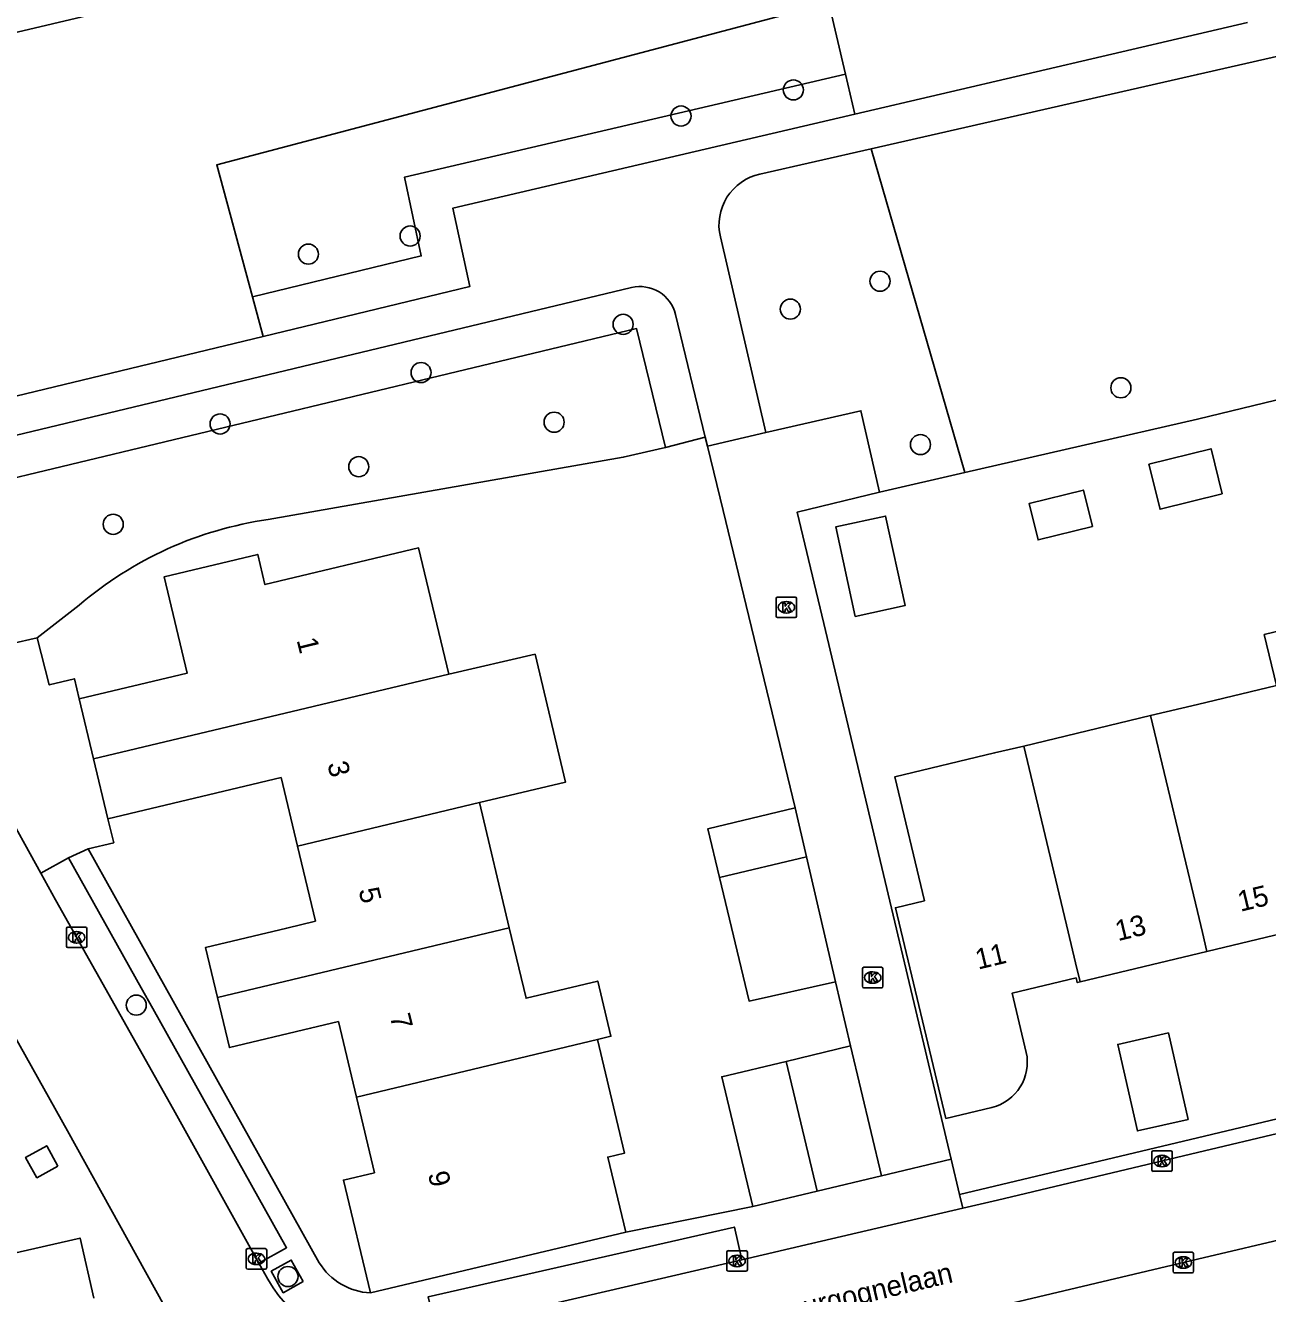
# Model space of a CAD drawing. Extents: x 158461 to 159795, y 387220 to 388672.
# Drawn here: x 159442.9 to 159503.4, y 388255.9 to 388317.7 of the extents above; entities that cross this region are included whole.
import ezdxf

# ---------------------------------------------------------------- set-up
doc = ezdxf.new("R2010")
doc.units = 0
for name, color, linetype in [('IMGEO_Boom', 7, 'Continuous'), ('IMGEO_Groenvoorziening', 7, 'Continuous'), ('IMGEO_Kolk', 7, 'Continuous'), ('IMGEO_Meer_plas_ven_vijver', 7, 'Continuous'), ('IMGEO_Muur', 7, 'Continuous'), ('IMGEO_Openbare_ruimte_label', 7, 'Continuous'), ('IMGEO_Pand', 7, 'Continuous'), ('IMGEO_Pand_nummerreeks', 7, 'Continuous'), ('IMGEO_Rijbaan_lokaal_open', 7, 'Continuous'), ('IMGEO_Voetpad_open', 7, 'Continuous')]:
    doc.layers.add(name, color=color, linetype=linetype)

msp = doc.modelspace()

# ---------------------------------------------------------------- linework, layer by layer
at = {"layer": 'IMGEO_Boom'}
for centre in [(159480.326, 388314.545), (159474.855, 388313.276), (159461.663, 388307.434), (159456.708, 388306.551), (159484.546, 388305.233), (159480.18, 388303.875), (159472.036, 388303.133), (159462.195, 388300.785), (159496.275, 388300.046), (159468.674, 388298.37), (159452.407, 388298.284), (159486.515, 388297.279), (159459.161, 388296.203), (159447.205, 388293.398), (159448.327, 388269.99), (159455.714, 388256.777)]:
    msp.add_circle(centre, 0.489, dxfattribs=at)
at = {"layer": 'IMGEO_Groenvoorziening'}
for points in [[(159488.669, 388295.914), (159500, 388298.516), (159529, 388305.54), (159525.544, 388321.096)], [(159453.986, 388304.479), (159452.25, 388310.894), (159482.054, 388318.769), (159482.866, 388315.314)], [(159453.986, 388304.479), (159462.204, 388306.461), (159461.384, 388310.298), (159482.866, 388315.314)], [(159482.866, 388315.314), (159483.324, 388313.367)], [(159484.112, 388311.683), (159488.669, 388295.914)], [(159454.509, 388302.548), (159453.986, 388304.479)], [(159442.214, 388287.576), (159440.507, 388295.202), (159472.691, 388302.925), (159474.098, 388297.135)], [(159476.035, 388297.633), (159474.098, 388297.135)], [(159474.098, 388297.135), (159472.042, 388296.66), (159454.75, 388293.631)], [(159488.669, 388295.914), (159484.514, 388294.96)], [(159445.542, 388289.458), (159443.503, 388287.872)]]:
    msp.add_lwpolyline(points, dxfattribs=at)
msp.add_arc((159457.332, 388275.689), 18.127, 98.18811, 130.57128, dxfattribs=at)
at = {"layer": 'IMGEO_Kolk'}
for p, q in [((159479.485, 388288.933), (159479.485, 388289.785)), ((159479.56, 388289.859), (159480.412, 388289.859)), ((159479.973, 388289.639), (159479.998, 388289.639)), ((159480.486, 388289.785), (159480.486, 388288.933)), ((159479.996, 388289.079), (159479.971, 388289.079)), ((159480.412, 388288.859), (159479.56, 388288.859)), ((159444.922, 388272.864), (159444.922, 388273.716)), ((159444.997, 388273.79), (159445.849, 388273.79)), ((159445.41, 388273.57), (159445.435, 388273.57)), ((159445.923, 388273.716), (159445.923, 388272.864)), ((159445.433, 388273.01), (159445.408, 388273.01)), ((159445.849, 388272.79), (159444.997, 388272.79)), ((159483.689, 388270.907), (159483.689, 388271.759)), ((159483.764, 388271.833), (159484.616, 388271.833)), ((159484.69, 388271.759), (159484.69, 388270.907)), ((159484.2, 388271.053), (159484.175, 388271.053)), ((159484.177, 388271.613), (159484.202, 388271.613)), ((159484.616, 388270.833), (159483.764, 388270.833)), ((159497.777, 388261.973), (159497.777, 388262.825)), ((159497.852, 388262.899), (159498.704, 388262.899)), ((159498.265, 388262.679), (159498.29, 388262.679)), ((159498.778, 388262.825), (159498.778, 388261.973)), ((159498.704, 388261.899), (159497.852, 388261.899)), ((159498.288, 388262.119), (159498.263, 388262.119)), ((159453.678, 388257.211), (159453.678, 388258.063)), ((159453.753, 388258.137), (159454.605, 388258.137)), ((159454.679, 388258.063), (159454.679, 388257.211)), ((159454.166, 388257.917), (159454.191, 388257.917)), ((159477.085, 388257.11), (159477.085, 388257.962)), ((159477.16, 388258.036), (159478.012, 388258.036)), ((159477.573, 388257.816), (159477.598, 388257.816)), ((159478.086, 388257.962), (159478.086, 388257.11)), ((159498.816, 388257.033), (159498.816, 388257.885)), ((159498.891, 388257.959), (159499.743, 388257.959)), ((159499.304, 388257.739), (159499.329, 388257.739)), ((159499.817, 388257.885), (159499.817, 388257.033)), ((159454.605, 388257.137), (159453.753, 388257.137)), ((159454.189, 388257.357), (159454.164, 388257.357)), ((159478.012, 388257.036), (159477.16, 388257.036)), ((159477.596, 388257.256), (159477.571, 388257.256)), ((159499.743, 388256.959), (159498.891, 388256.959)), ((159499.327, 388257.179), (159499.302, 388257.179))]:
    msp.add_line(p, q, dxfattribs=at)
for points in [[(159479.485, 388288.933), (159479.485, 388289.785)], [(159479.56, 388289.859), (159480.412, 388289.859)], [(159479.806, 388289.559), (159479.929, 388289.559), (159479.929, 388289.408), (159480.059, 388289.559), (159480.223, 388289.559), (159480.077, 388289.408), (159480.23, 388289.159), (159480.078, 388289.159), (159479.993, 388289.323), (159479.929, 388289.256), (159479.929, 388289.159), (159479.806, 388289.159), (159479.806, 388289.559)], [(159480.486, 388289.785), (159480.486, 388288.933)], [(159480.412, 388288.859), (159479.56, 388288.859)], [(159444.922, 388272.864), (159444.922, 388273.716)], [(159444.997, 388273.79), (159445.849, 388273.79)], [(159445.923, 388273.716), (159445.923, 388272.864)], [(159445.243, 388273.49), (159445.366, 388273.49), (159445.366, 388273.339), (159445.496, 388273.49), (159445.66, 388273.49), (159445.514, 388273.339), (159445.667, 388273.09), (159445.515, 388273.09), (159445.43, 388273.254), (159445.366, 388273.187), (159445.366, 388273.09), (159445.243, 388273.09), (159445.243, 388273.49)], [(159445.849, 388272.79), (159444.997, 388272.79)], [(159483.689, 388270.907), (159483.689, 388271.759)], [(159483.764, 388271.833), (159484.616, 388271.833)], [(159484.69, 388271.759), (159484.69, 388270.907)], [(159484.01, 388271.533), (159484.133, 388271.533), (159484.133, 388271.382), (159484.263, 388271.533), (159484.427, 388271.533), (159484.281, 388271.382), (159484.434, 388271.133), (159484.282, 388271.133), (159484.197, 388271.297), (159484.133, 388271.23), (159484.133, 388271.133), (159484.01, 388271.133), (159484.01, 388271.533)], [(159484.616, 388270.833), (159483.764, 388270.833)], [(159497.777, 388261.973), (159497.777, 388262.825)], [(159497.852, 388262.899), (159498.704, 388262.899)], [(159498.098, 388262.599), (159498.221, 388262.599), (159498.221, 388262.448), (159498.351, 388262.599), (159498.515, 388262.599), (159498.369, 388262.448), (159498.522, 388262.199), (159498.37, 388262.199), (159498.285, 388262.363), (159498.221, 388262.296), (159498.221, 388262.199), (159498.098, 388262.199), (159498.098, 388262.599)], [(159498.778, 388262.825), (159498.778, 388261.973)], [(159498.704, 388261.899), (159497.852, 388261.899)], [(159453.678, 388257.211), (159453.678, 388258.063)], [(159453.753, 388258.137), (159454.605, 388258.137)], [(159454.679, 388258.063), (159454.679, 388257.211)], [(159453.999, 388257.837), (159454.122, 388257.837), (159454.122, 388257.686), (159454.252, 388257.837), (159454.416, 388257.837), (159454.27, 388257.686), (159454.423, 388257.437), (159454.271, 388257.437), (159454.186, 388257.601), (159454.122, 388257.534), (159454.122, 388257.437), (159453.999, 388257.437), (159453.999, 388257.837)], [(159477.085, 388257.11), (159477.085, 388257.962)], [(159477.16, 388258.036), (159478.012, 388258.036)], [(159477.406, 388257.736), (159477.529, 388257.736), (159477.529, 388257.585), (159477.659, 388257.736), (159477.823, 388257.736), (159477.677, 388257.585), (159477.83, 388257.336), (159477.678, 388257.336), (159477.593, 388257.5), (159477.529, 388257.433), (159477.529, 388257.336), (159477.406, 388257.336), (159477.406, 388257.736)], [(159478.086, 388257.962), (159478.086, 388257.11)], [(159498.816, 388257.033), (159498.816, 388257.885)], [(159498.891, 388257.959), (159499.743, 388257.959)], [(159499.137, 388257.659), (159499.26, 388257.659), (159499.26, 388257.508), (159499.39, 388257.659), (159499.554, 388257.659), (159499.408, 388257.508), (159499.561, 388257.259), (159499.409, 388257.259), (159499.324, 388257.423), (159499.26, 388257.356), (159499.26, 388257.259), (159499.137, 388257.259), (159499.137, 388257.659)], [(159499.817, 388257.885), (159499.817, 388257.033)], [(159454.605, 388257.137), (159453.753, 388257.137)], [(159478.012, 388257.036), (159477.16, 388257.036)], [(159499.743, 388256.959), (159498.891, 388256.959)]]:
    msp.add_lwpolyline(points, dxfattribs=at)
for centre, start, end in [((159479.562, 388289.783), 91.55205, 178.44795), ((159479.562, 388289.783), 91.55205, 178.44795), ((159480.41, 388289.783), 1.55205, 88.44795), ((159480.41, 388289.783), 1.55205, 88.44795), ((159479.562, 388288.935), 181.55205, 268.44795), ((159479.562, 388288.935), 181.55205, 268.44795), ((159480.41, 388288.935), 271.55205, 358.44795), ((159480.41, 388288.935), 271.55205, 358.44795), ((159444.999, 388273.714), 91.55205, 178.44795), ((159444.999, 388273.714), 91.55205, 178.44795), ((159445.847, 388273.714), 1.55205, 88.44795), ((159445.847, 388273.714), 1.55205, 88.44795), ((159444.999, 388272.866), 181.55205, 268.44795), ((159444.999, 388272.866), 181.55205, 268.44795), ((159445.847, 388272.866), 271.55205, 358.44795), ((159445.847, 388272.866), 271.55205, 358.44795), ((159483.766, 388271.757), 91.55205, 178.44795), ((159483.766, 388271.757), 91.55205, 178.44795), ((159484.614, 388271.757), 1.55205, 88.44795), ((159484.614, 388271.757), 1.55205, 88.44795), ((159483.766, 388270.909), 181.55205, 268.44795), ((159483.766, 388270.909), 181.55205, 268.44795), ((159484.614, 388270.909), 271.55205, 358.44795), ((159484.614, 388270.909), 271.55205, 358.44795), ((159497.854, 388262.823), 91.55205, 178.44795), ((159497.854, 388262.823), 91.55205, 178.44795), ((159498.702, 388262.823), 1.55205, 88.44795), ((159498.702, 388262.823), 1.55205, 88.44795), ((159497.854, 388261.975), 181.55205, 268.44795), ((159497.854, 388261.975), 181.55205, 268.44795), ((159498.702, 388261.975), 271.55205, 358.44795), ((159498.702, 388261.975), 271.55205, 358.44795), ((159453.755, 388258.061), 91.55205, 178.44795), ((159453.755, 388258.061), 91.55205, 178.44795), ((159454.603, 388258.061), 1.55205, 88.44795), ((159454.603, 388258.061), 1.55205, 88.44795), ((159477.162, 388257.96), 91.55205, 178.44795), ((159477.162, 388257.96), 91.55205, 178.44795), ((159478.01, 388257.96), 1.55205, 88.44795), ((159478.01, 388257.96), 1.55205, 88.44795), ((159498.893, 388257.883), 91.55205, 178.44795), ((159498.893, 388257.883), 91.55205, 178.44795), ((159499.741, 388257.883), 1.55205, 88.44795), ((159499.741, 388257.883), 1.55205, 88.44795), ((159453.755, 388257.213), 181.55205, 268.44795), ((159453.755, 388257.213), 181.55205, 268.44795), ((159454.603, 388257.213), 271.55205, 358.44795), ((159454.603, 388257.213), 271.55205, 358.44795), ((159477.162, 388257.112), 181.55205, 268.44795), ((159477.162, 388257.112), 181.55205, 268.44795), ((159478.01, 388257.112), 271.55205, 358.44795), ((159478.01, 388257.112), 271.55205, 358.44795), ((159498.893, 388257.035), 181.55205, 268.44795), ((159498.893, 388257.035), 181.55205, 268.44795), ((159499.741, 388257.035), 271.55205, 358.44795), ((159499.741, 388257.035), 271.55205, 358.44795)]:
    msp.add_arc(centre, 0.0765, start, end, dxfattribs=at)
for centre, major_axis, ratio, start_param, end_param in [((159479.972, 388289.359), (-0.387, 0.002), 0.722429, 4.712389, 7.853982), ((159479.997, 388289.359), (-0.39, 0.002), 0.717154, 1.570796, 4.712389), ((159445.409, 388273.29), (-0.387, 0.002), 0.722429, 4.712389, 7.853982), ((159445.434, 388273.29), (-0.39, 0.002), 0.717154, 1.570796, 4.712389), ((159484.176, 388271.333), (-0.387, 0.002), 0.722429, 4.712389, 7.853982), ((159484.201, 388271.333), (-0.39, 0.002), 0.717154, 1.570796, 4.712389), ((159498.264, 388262.399), (-0.387, 0.002), 0.722429, 4.712389, 7.853982), ((159498.289, 388262.399), (-0.39, 0.002), 0.717154, 1.570796, 4.712389), ((159454.165, 388257.637), (-0.387, 0.002), 0.722429, 4.712389, 7.853982), ((159454.19, 388257.637), (-0.39, 0.002), 0.717154, 1.570796, 4.712389), ((159477.572, 388257.536), (-0.387, 0.002), 0.722429, 4.712389, 7.853982), ((159477.597, 388257.536), (-0.39, 0.002), 0.717154, 1.570796, 4.712389), ((159499.303, 388257.459), (-0.387, 0.002), 0.722429, 4.712389, 7.853982), ((159499.328, 388257.459), (-0.39, 0.002), 0.717154, 1.570796, 4.712389)]:
    msp.add_ellipse(centre, major_axis=major_axis, ratio=ratio, start_param=start_param, end_param=end_param, dxfattribs=at)
at = {"layer": 'IMGEO_Meer_plas_ven_vijver'}
msp.add_lwpolyline([(159538.213, 388340.948), (159527.112, 388337.467), (159492.42, 388329.243), (159474.651, 388324.938), (159395.688, 388306.347), (159390.382, 388305.091)], dxfattribs=at)
at = {"layer": 'IMGEO_Muur'}
for points in [[(159482.383, 388271.121), (159483.106, 388268.002)], [(159472.161, 388258.943), (159478.345, 388260.182)]]:
    msp.add_lwpolyline(points, dxfattribs=at)
at = {"layer": 'IMGEO_Pand'}
for points in [[(159501.215, 388294.88), (159498.188, 388294.13), (159497.643, 388296.324), (159500.67, 388297.075), (159501.215, 388294.88)], [(159494.892, 388293.296), (159492.245, 388292.64), (159491.807, 388294.407), (159494.454, 388295.064), (159494.892, 388293.296)], [(159483.341, 388288.909), (159482.389, 388293.269), (159484.818, 388293.799), (159485.77, 388289.439), (159483.341, 388288.909)], [(159463.544, 388286.108), (159462.077, 388292.251), (159454.59, 388290.464), (159454.239, 388291.934), (159449.693, 388290.849), (159450.813, 388286.156), (159445.547, 388284.899)], [(159509.332, 388289.488), (159503.254, 388288.028), (159503.848, 388285.554)], [(159465.038, 388279.85), (159469.232, 388280.851), (159467.745, 388287.076), (159463.544, 388286.108)], [(159446.244, 388281.978), (159463.544, 388286.108)], [(159503.848, 388285.554), (159500, 388284.632), (159497.716, 388284.085)], [(159445.547, 388284.899), (159446.244, 388281.978)], [(159497.716, 388284.085), (159491.542, 388282.605)], [(159497.716, 388284.085), (159500, 388274.555), (159500.245, 388273.534), (159500.469, 388272.6)], [(159491.542, 388282.605), (159490.125, 388282.265), (159485.262, 388281.099), (159486.706, 388275.07), (159485.297, 388274.733), (159487.757, 388264.474), (159489.992, 388265.008)], [(159494.296, 388271.119), (159494.072, 388272.053), (159493.71, 388273.564), (159491.542, 388282.605)], [(159446.244, 388281.978), (159446.942, 388279.057)], [(159446.942, 388279.057), (159455.382, 388281.072), (159456.179, 388277.733)], [(159465.038, 388279.85), (159456.179, 388277.733)], [(159466.493, 388273.755), (159465.038, 388279.85)], [(159476.733, 388276.2), (159476.165, 388278.581), (159480.418, 388279.596)], [(159480.418, 388279.596), (159480.971, 388277.211)], [(159456.179, 388277.733), (159457.052, 388274.078), (159455.651, 388273.743), (159451.703, 388272.796), (159452.284, 388270.363)], [(159480.971, 388277.211), (159476.733, 388276.2)], [(159480.971, 388277.211), (159482.383, 388271.121)], [(159482.383, 388271.121), (159478.169, 388270.185), (159476.733, 388276.2)], [(159452.284, 388270.363), (159466.493, 388273.755)], [(159470.784, 388268.317), (159471.44, 388268.474), (159470.799, 388271.16), (159467.311, 388270.328), (159466.493, 388273.755)], [(159500.469, 388272.6), (159506.606, 388274.072)], [(159494.296, 388271.119), (159500.469, 388272.6)], [(159491.667, 388267.692), (159490.98, 388270.569), (159494.092, 388271.313), (159494.147, 388271.084), (159494.296, 388271.119)], [(159452.284, 388270.363), (159452.866, 388267.922), (159456.815, 388268.864), (159458.167, 388269.187), (159459.045, 388265.508)], [(159499.546, 388264.426), (159497.077, 388263.866), (159496.123, 388268.074), (159498.592, 388268.634), (159499.546, 388264.426)], [(159470.784, 388268.317), (159459.045, 388265.508)], [(159472.161, 388258.943), (159471.29, 388262.592), (159472.103, 388262.786), (159470.784, 388268.317)], [(159479.97, 388267.253), (159483.106, 388268.002)], [(159483.106, 388268.002), (159484.616, 388261.679)], [(159478.345, 388260.182), (159476.836, 388266.505), (159479.97, 388267.253)], [(159481.478, 388260.93), (159479.97, 388267.253)], [(159459.045, 388265.508), (159459.923, 388261.831), (159458.417, 388261.471), (159459.73, 388255.976)], [(159484.616, 388261.679), (159481.478, 388260.93)], [(159481.478, 388260.93), (159478.345, 388260.182)], [(159459.73, 388255.976), (159472.161, 388258.943)], [(159442.112, 388257.853), (159445.593, 388258.65), (159446.264, 388255.722)]]:
    msp.add_lwpolyline(points, dxfattribs=at)
msp.add_arc((159489.451, 388267.21), 2.268, 283.80534, 12.26068, dxfattribs=at)
at = {"layer": 'IMGEO_Rijbaan_lokaal_open'}
for points in [[(159438.28, 388286.362), (159438.316, 388286.202), (159439.857, 388283.294), (159443.678, 388276.411)], [(159454.3, 388257.422), (159450.138, 388264.915), (159444.401, 388275.109), (159443.678, 388276.411)], [(159464.106, 388249.196), (159454.381, 388246.872), (159452.651, 388250), (159444.979, 388263.867), (159438.892, 388274.731)], [(159488.572, 388260.103), (159490.26, 388260.498), (159500, 388262.808), (159508.481, 388264.82)], [(159477.821, 388257.592), (159481.212, 388258.381), (159488.572, 388260.103)], [(159509.644, 388259.902), (159500, 388257.619), (159480.201, 388252.935), (159467.544, 388250), (159464.987, 388249.407), (159464.106, 388249.196)], [(159477.821, 388257.592), (159462.927, 388254.127)], [(159454.3, 388257.422), (159454.732, 388256.644)]]:
    msp.add_lwpolyline(points, dxfattribs=at)
msp.add_arc((159459.927, 388259.531), 5.943, 209.05811, 283.0982, dxfattribs=at)
at = {"layer": 'IMGEO_Voetpad_open'}
for points in [[(159483.324, 388313.367), (159500, 388317.26), (159502.449, 388317.832)], [(159505.638, 388316.582), (159500, 388315.299), (159484.112, 388311.683)], [(159483.324, 388313.367), (159463.75, 388308.797), (159464.568, 388304.974), (159454.509, 388302.548)], [(159478.697, 388310.448), (159484.112, 388311.683)], [(159478.988, 388297.86), (159476.77, 388307.387)], [(159439.57, 388297.034), (159472.449, 388304.924)], [(159474.581, 388303.617), (159476.035, 388297.633)], [(159378.895, 388280.268), (159403.47, 388286.132), (159405.691, 388290.187), (159404.423, 388295.775), (159406.139, 388296.127), (159407.323, 388291.168), (159454.509, 388302.548)], [(159484.514, 388294.96), (159483.617, 388298.923), (159478.988, 388297.86)], [(159476.035, 388297.633), (159476.139, 388297.206)], [(159476.139, 388297.206), (159478.988, 388297.86)], [(159480.418, 388279.596), (159476.9, 388294.075), (159476.139, 388297.206)], [(159484.514, 388294.96), (159480.514, 388293.992), (159481.805, 388288.565), (159488.004, 388262.499)], [(159442.214, 388287.576), (159443.503, 388287.872)], [(159443.503, 388287.872), (159444.087, 388285.583), (159445.314, 388285.876), (159445.547, 388284.899)], [(159445.982, 388277.6), (159447.229, 388277.899), (159446.942, 388279.057)], [(159445.023, 388277.168), (159445.982, 388277.6)], [(159445.982, 388277.6), (159457.237, 388257.452)], [(159443.678, 388276.411), (159445.023, 388277.168)], [(159445.023, 388277.168), (159448.57, 388270.827), (159449.126, 388269.834), (159455.645, 388258.179), (159454.3, 388257.422)], [(159483.106, 388268.002), (159482.383, 388271.121)], [(159488.416, 388260.769), (159500, 388263.529), (159523.144, 388269.043), (159522.907, 388270.043), (159523.89, 388270.249)], [(159444.511, 388262.157), (159443.485, 388261.589), (159442.939, 388262.575), (159443.966, 388263.143), (159444.511, 388262.157)], [(159484.616, 388261.679), (159488.004, 388262.499)], [(159488.004, 388262.499), (159488.416, 388260.769)], [(159488.572, 388260.103), (159488.416, 388260.769)], [(159472.161, 388258.943), (159478.345, 388260.182)], [(159462.927, 388254.127), (159462.548, 388255.795), (159477.459, 388259.184), (159477.821, 388257.592)], [(159456.453, 388256.534), (159455.485, 388255.989), (159454.903, 388257.036), (159455.871, 388257.581), (159456.453, 388256.534)]]:
    msp.add_lwpolyline(points, dxfattribs=at)
for centre, radius, start, end in [((159479.245, 388307.966), 2.542, 102.45673, 193.15974), ((159472.862, 388303.205), 1.768, 13.48077, 103.49935), ((159459.901, 388259.109), 3.138, 211.87641, 266.86762)]:
    msp.add_arc(centre, radius, start, end, dxfattribs=at)

# ---------------------------------------------------------------- texts
at = {"layer": 'IMGEO_Openbare_ruimte_label'}
msp.add_text('Bourgognelaan', height=1, rotation=13.29958, dxfattribs=at).set_placement((159479.331, 388254.426))
at = {"layer": 'IMGEO_Pand_nummerreeks'}
for s, rotation, p in [('1', 283.90548, (159456.131, 388287.766)), ('3', 283.90553, (159457.624, 388281.735)), ('5', 283.90553, (159459.144, 388275.593)), ('15', 13.48743, (159502.099, 388274.533)), ('13', 13.49316, (159496.132, 388273.102)), ('11', 13.44732, (159489.321, 388271.715)), ('7', 283.90553, (159460.665, 388269.451)), ('9', 283.39297, (159462.522, 388261.784))]:
    msp.add_text(s, height=1, rotation=rotation, dxfattribs=at).set_placement(p)

doc.saveas('drawing.dxf')
